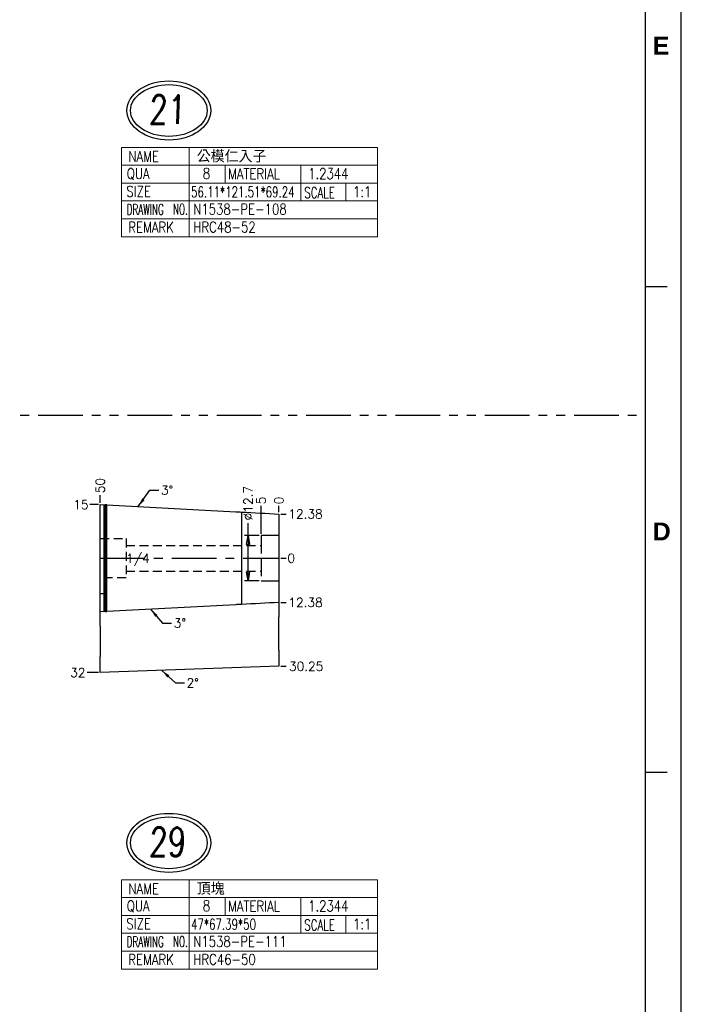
# Model space of a CAD drawing. Extents: x 2651 to 11825, y -3833 to 1075.
# Tile 417 of 656: x 4796 to 4981, y -3488 to -3213. Entities that reach past the tile are written whole.
import ezdxf
from ezdxf.enums import TextEntityAlignment as Align

# ---------------------------------------------------------------- set-up
doc = ezdxf.new("R2010")
doc.units = 0
doc.header["$LTSCALE"] = 10
for name, pattern in [('CENTER', [2, 1.25, -0.25, 0.25, -0.25]), ('DASHED', [0.75, 0.5, -0.25]), ('HIDDEN', [0.375, 0.25, -0.125]), ('PHANTOM', [2.5, 1.25, -0.25, 0.25, -0.25, 0.25, -0.25])]:
    doc.linetypes.add(name, pattern=pattern)
doc.layers.get('0').update_dxf_attribs({"linetype": 'CONTINUOUS'})
doc.layers.get('Defpoints').update_dxf_attribs({"linetype": 'CONTINUOUS'})
for name, color, linetype in [('111', 7, 'CONTINUOUS'), ('BOX', 4, 'CONTINUOUS'), ('CEN', 1, 'CENTER'), ('DIM', 3, 'CONTINUOUS'), ('DIM1', 3, 'CONTINUOUS'), ('DIVIDE', 5, 'PHANTOM'), ('HIDDEN', 6, 'HIDDEN'), ('TEXT', 4, 'CONTINUOUS')]:
    doc.layers.add(name, color=color, linetype=linetype)
doc.styles.add('china', font='txt')
doc.styles.add('romanc', font='romanc.shx')
doc.styles.add('ROMANS', font='romans.shx')
doc.styles.get("Standard").update_dxf_attribs({"font": 'romans.shx'})
doc.dimstyles.new('1-1', dxfattribs={"dimtxt": 2.5, "dimasz": 2.5, "dimexe": 1, "dimexo": 0.5, "dimtad": 0, "dimrnd": 1.38778e-17, "dimzin": 9, "dimdsep": 46, "dimtxsty": 'Standard', "dimblk": 'CLOSED', "dimcen": 0, "dimclrd": 3, "dimclre": 3, "dimclrt": 3, "dimazin": 2, "dimtfac": 0.75, "dimtofl": 0, "dimtmove": 0, "dimatfit": 3, "dimfxl": 0, "dimtolj": 1, "dimarcsym": 0})

# ---------------------------------------------------------------- blocks, each defined once
blk = doc.blocks.new('*D769')
at = {"layer": 'Defpoints', "color": 0}
for p in [(4868.07, -3363.36), (4868.07, -3363.36), (4870.07, -3363.36)]:
    blk.add_point(p, dxfattribs=at)
at = {"layer": 'DIM', "color": 3, "lineweight": -2}
blk.add_line((4868.57, -3363.36), (4870.07, -3363.36), dxfattribs=at)
at = {"layer": 'DIM', "color": 3, "insert": (4871.53, -3363.36), "char_height": 2.5, "attachment_point": 5}
blk.add_mtext('\\A1;0', dxfattribs=at)
blk = doc.blocks.new('_Closed')
at = {"color": 0, "linetype": 'ByBlock', "lineweight": -2}
for p, q in [((-1, 0.17), (0, 0)), ((-1, 0.17), (-1, -0.17)), ((0, 0), (-1, -0.17)), ((0, 0), (-1, 0))]:
    blk.add_line(p, q, dxfattribs=at)
blk = doc.blocks.new('*D770')
at = {"layer": 'Defpoints', "color": 0}
for p in [(4868.07, -3363.36), (4868.07, -3375.74), (4870.07, -3375.74)]:
    blk.add_point(p, dxfattribs=at)
at = {"layer": 'DIM', "color": 3, "lineweight": -2}
blk.add_line((4868.57, -3375.74), (4870.07, -3375.74), dxfattribs=at)
at = {"layer": 'DIM', "color": 3, "insert": (4875.52, -3375.74), "char_height": 2.5, "attachment_point": 5}
blk.add_mtext('\\A1;12.38', dxfattribs=at)
blk = doc.blocks.new('*D771')
at = {"layer": 'Defpoints', "color": 0}
for p in [(4868.07, -3350.98), (4870.07, -3350.98), (4868.07, -3363.36)]:
    blk.add_point(p, dxfattribs=at)
at = {"layer": 'DIM', "color": 3, "lineweight": -2}
blk.add_line((4868.57, -3350.98), (4870.07, -3350.98), dxfattribs=at)
at = {"layer": 'DIM', "color": 3, "insert": (4875.52, -3350.98), "char_height": 2.5, "attachment_point": 5}
blk.add_mtext('\\A1;12.38', dxfattribs=at)
blk = doc.blocks.new('*D772')
at = {"layer": 'Defpoints', "color": 0}
for p in [(4868.07, -3363.36), (4868.07, -3393.61), (4870.07, -3393.61)]:
    blk.add_point(p, dxfattribs=at)
at = {"layer": 'DIM', "color": 3, "lineweight": -2}
blk.add_line((4868.57, -3393.61), (4870.07, -3393.61), dxfattribs=at)
at = {"layer": 'DIM', "color": 3, "insert": (4875.7, -3393.61), "char_height": 2.5, "attachment_point": 5}
blk.add_mtext('\\A1;30.25', dxfattribs=at)
blk = doc.blocks.new('*D773')
at = {"layer": 'Defpoints', "color": 0}
for p in [(4868.07, -3348.66), (4868.07, -3350.98), (4868.07, -3363.36)]:
    blk.add_point(p, dxfattribs=at)
at = {"layer": 'DIM', "color": 3, "lineweight": -2}
blk.add_line((4868.07, -3350.48), (4868.07, -3348.66), dxfattribs=at)
at = {"layer": 'DIM', "color": 3, "insert": (4868.07, -3347.2), "char_height": 2.5, "attachment_point": 5, "rotation": 90}
blk.add_mtext('\\A1;0', dxfattribs=at)
blk = doc.blocks.new('*D774')
at = {"layer": 'Defpoints', "color": 0}
for p in [(4863.07, -3348.66), (4863.07, -3357.01), (4868.07, -3363.36)]:
    blk.add_point(p, dxfattribs=at)
at = {"layer": 'DIM', "color": 3, "lineweight": -2}
blk.add_line((4863.07, -3356.51), (4863.07, -3348.66), dxfattribs=at)
at = {"layer": 'DIM', "color": 3, "insert": (4863.07, -3347.2), "char_height": 2.5, "attachment_point": 5, "rotation": 90}
blk.add_mtext('\\A1;5', dxfattribs=at)
blk = doc.blocks.new('*D775')
at = {"layer": 'Defpoints', "color": 0}
for p in [(4818.07, -3345.66), (4818.07, -3348.36), (4868.07, -3363.36)]:
    blk.add_point(p, dxfattribs=at)
at = {"layer": 'DIM', "color": 3, "lineweight": -2}
blk.add_line((4818.07, -3347.86), (4818.07, -3345.66), dxfattribs=at)
at = {"layer": 'DIM', "color": 3, "insert": (4818.07, -3343.01), "char_height": 2.5, "attachment_point": 5, "rotation": 90}
blk.add_mtext('\\A1;50', dxfattribs=at)
blk = doc.blocks.new('*D776')
at = {"layer": 'Defpoints', "color": 0}
for p in [(4868.07, -3363.36), (4814.46, -3395.36), (4818.07, -3395.36)]:
    blk.add_point(p, dxfattribs=at)
at = {"layer": 'DIM', "color": 3, "lineweight": -2}
blk.add_line((4817.57, -3395.36), (4814.46, -3395.36), dxfattribs=at)
at = {"layer": 'DIM', "color": 3, "insert": (4811.81, -3395.36), "char_height": 2.5, "attachment_point": 5}
blk.add_mtext('\\A1;32', dxfattribs=at)
blk = doc.blocks.new('*D777')
at = {"layer": 'Defpoints', "color": 0}
for p in [(4815.12, -3348.36), (4818.07, -3348.36), (4868.07, -3363.36)]:
    blk.add_point(p, dxfattribs=at)
at = {"layer": 'DIM', "color": 3, "lineweight": -2}
blk.add_line((4817.57, -3348.36), (4815.12, -3348.36), dxfattribs=at)
at = {"layer": 'DIM', "color": 3, "insert": (4812.65, -3348.36), "char_height": 2.5, "attachment_point": 5}
blk.add_mtext('\\A1;15', dxfattribs=at)
blk = doc.blocks.new('*D778')
at = {"layer": 'Defpoints', "color": 0}
for p in [(4863.07, -3357.01), (4859.46, -3369.71), (4863.07, -3369.71)]:
    blk.add_point(p, dxfattribs=at)
at = {"layer": 'DIM', "color": 3, "lineweight": -2}
for p, q in [((4859.46, -3357.01), (4859.46, -3353.51)), ((4862.57, -3357.01), (4858.46, -3357.01)), ((4859.46, -3367.21), (4859.46, -3359.51)), ((4862.57, -3369.71), (4858.46, -3369.71))]:
    blk.add_line(p, q, dxfattribs=at)
at = {"layer": 'DIM', "color": 3, "lineweight": -2, "xscale": 2.5, "yscale": 2.5, "zscale": 2.5}
for p, rotation in [((4859.46, -3357.01), 90), ((4859.46, -3369.71), 270)]:
    blk.add_blockref('_Closed', p, dxfattribs=dict(at, rotation=rotation))
at = {"layer": 'DIM', "color": 3, "insert": (4859.46, -3347.94), "char_height": 2.5, "attachment_point": 5, "rotation": 90}
blk.add_mtext('\\A1;%%c12.7', dxfattribs=at)
blk = doc.blocks.new('dg')
at = {"color": 4}
for p, q in [((1136, 546), (1130, 546)), ((1136, 410), (1130, 410))]:
    blk.add_line(p, q, dxfattribs=at)
at = {"layer": 'BOX', "color": 3}
for points in [[(0, 0), (1140, 0), (1140, 820), (0, 820)], [(10, 10), (1130, 10), (1130, 810), (10, 810)]]:
    blk.add_lwpolyline(points, close=True, dxfattribs=at)
at = {"color": 4, "char_height": 5, "attachment_point": 1}
for s, insert in [('{\\fArial|b1|i0|c0|p34;\\C6;E}', (1132, 616)), ('{\\fArial|b1|i0|c0|p34;\\C6;D}', (1132, 480))]:
    blk.add_mtext_dynamic_manual_height_columns(s, width=6, gutter_width=12.5, heights=[0], dxfattribs=dict(at, insert=insert))

msp = doc.modelspace()

# ---------------------------------------------------------------- linework, layer by layer
at = {"lineweight": 0}
for p, q in [((4895.684, -3248.358), (4823.985, -3248.358)), ((4823.985, -3248.358), (4823.985, -3273.358)), ((4842.982, -3248.358), (4842.982, -3273.358)), ((4895.684, -3248.358), (4895.684, -3273.358)), ((4895.684, -3253.358), (4823.985, -3253.358)), ((4853.075, -3253.358), (4853.075, -3258.358)), ((4874.254, -3253.358), (4874.254, -3263.358)), ((4895.684, -3258.358), (4823.985, -3258.358)), ((4886.768, -3258.358), (4886.768, -3263.358)), ((4895.684, -3263.358), (4823.985, -3263.358)), ((4895.684, -3268.358), (4823.985, -3268.358)), ((4895.684, -3273.358), (4823.985, -3273.358)), ((4895.684, -3453.358), (4823.985, -3453.358)), ((4823.985, -3453.358), (4823.985, -3478.358)), ((4842.982, -3453.358), (4842.982, -3478.358)), ((4895.684, -3453.358), (4895.684, -3478.358)), ((4895.684, -3458.358), (4823.985, -3458.358)), ((4853.075, -3458.358), (4853.075, -3463.358)), ((4874.254, -3458.358), (4874.254, -3468.358)), ((4895.684, -3463.358), (4823.985, -3463.358)), ((4886.768, -3463.358), (4886.768, -3468.358)), ((4895.684, -3468.358), (4823.985, -3468.358)), ((4895.684, -3473.358), (4823.985, -3473.358)), ((4895.684, -3478.358), (4823.985, -3478.358))]:
    msp.add_line(p, q, dxfattribs=at)
at = {"layer": '111', "color": 7, "linetype": 'Continuous'}
for p, q in [((4818.072, -3360.358), (4818.072, -3348.358)), ((4818.072, -3348.358), (4819.108, -3348.412)), ((4819.497, -3348.433), (4819.497, -3372.999)), ((4819.885, -3348.453), (4856.027, -3350.347)), ((4857.582, -3350.429), (4857.582, -3372.662)), ((4868.072, -3350.978), (4868.072, -3372.746)), ((4818.072, -3360.358), (4818.092, -3360.358)), ((4818.092, -3366.358), (4818.092, -3360.358)), ((4818.092, -3366.358), (4818.072, -3366.358)), ((4818.072, -3373.256), (4818.072, -3366.358)), ((4818.072, -3373.256), (4819.108, -3373.256)), ((4818.072, -3378.358), (4818.072, -3373.256)), ((4819.497, -3372.999), (4819.497, -3378.283)), ((4857.582, -3372.662), (4857.582, -3376.287)), ((4868.072, -3372.746), (4868.072, -3375.738)), ((4868.072, -3375.738), (4868.072, -3379.736)), ((4819.108, -3378.304), (4818.072, -3378.358)), ((4818.072, -3382.356), (4818.072, -3378.358)), ((4856.027, -3376.369), (4819.885, -3378.263)), ((4868.072, -3389.115), (4868.072, -3379.736)), ((4818.072, -3382.356), (4818.072, -3390.861)), ((4868.072, -3389.115), (4868.072, -3393.612)), ((4818.072, -3395.358), (4818.072, -3390.861)), ((4868.072, -3393.612), (4818.072, -3395.358))]:
    msp.add_line(p, q, dxfattribs=at)
at = {"layer": '111', "color": 253, "linetype": 'Continuous'}
for p, q in [((4819.108, -3348.412), (4819.108, -3373.256)), ((4819.885, -3372.94), (4819.885, -3348.453)), ((4819.108, -3373.256), (4819.108, -3378.304)), ((4819.885, -3378.263), (4819.885, -3372.94))]:
    msp.add_line(p, q, dxfattribs=at)
at = {"layer": '111', "color": 6, "linetype": 'DASHED'}
for p, q in [((4863.072, -3357.008), (4863.072, -3363.358)), ((4868.072, -3357.008), (4863.072, -3357.008)), ((4863.072, -3363.358), (4863.072, -3369.708)), ((4863.072, -3369.708), (4868.072, -3369.708))]:
    msp.add_line(p, q, dxfattribs=at)
at = {"layer": '111', "color": 253, "linetype": 'Continuous'}
msp.add_ellipse((4819.885, -3372.999), major_axis=(0.389, 0), ratio=0.1527778, start_param=1.5707963, end_param=3.1415927, dxfattribs=at)
at = {"layer": '111', "color": 7, "linetype": 'Continuous'}
for points, knots in [([(4819.108, -3348.412), (4819.144, -3348.414), (4819.181, -3348.416), (4819.216, -3348.418), (4819.258, -3348.42), (4819.298, -3348.422), (4819.333, -3348.424), (4819.369, -3348.426), (4819.401, -3348.428), (4819.426, -3348.429), (4819.451, -3348.43), (4819.47, -3348.431), (4819.482, -3348.432), (4819.492, -3348.432), (4819.497, -3348.433)], [0, 0, 0, 0, 0.1787828, 0.1787828, 0.1787828, 0.3935233, 0.3935233, 0.3935233, 0.6086847, 0.6086847, 0.6086847, 0.8241357, 0.8241357, 1, 1, 1, 1]), ([(4819.885, -3348.453), (4819.842, -3348.451), (4819.798, -3348.448), (4819.757, -3348.446), (4819.716, -3348.444), (4819.677, -3348.442), (4819.643, -3348.44), (4819.609, -3348.438), (4819.579, -3348.437), (4819.556, -3348.436), (4819.533, -3348.435), (4819.516, -3348.434), (4819.506, -3348.433), (4819.501, -3348.433), (4819.497, -3348.433)], [0, 0, 0, 0, 0.2145944, 0.2145944, 0.2145944, 0.4294844, 0.4294844, 0.4294844, 0.6447766, 0.6447766, 0.6447766, 0.8602968, 0.8602968, 1, 1, 1, 1]), ([(4856.027, -3350.347), (4856.439, -3350.369), (4856.84, -3350.39), (4857.413, -3350.42), (4857.586, -3350.429), (4857.579, -3350.428)], [0, 0, 0, 0, 0.5, 0.5, 1, 1, 1, 1]), ([(4819.497, -3373.193), (4819.497, -3373.198), (4819.494, -3373.202), (4819.492, -3373.206), (4819.489, -3373.21), (4819.478, -3373.215), (4819.459, -3373.221), (4819.441, -3373.228), (4819.415, -3373.233), (4819.384, -3373.238), (4819.354, -3373.243), (4819.317, -3373.247), (4819.278, -3373.25), (4819.239, -3373.253), (4819.196, -3373.255), (4819.153, -3373.256), (4819.138, -3373.256), (4819.123, -3373.256), (4819.108, -3373.256)], [0, 0, 0, 0, 0.0679176, 0.0679176, 0.0679176, 0.2826649, 0.2826649, 0.2826649, 0.4974124, 0.4974124, 0.4974124, 0.7121585, 0.7121585, 0.7121585, 0.9269024, 0.9269024, 0.9269024, 1, 1, 1, 1]), ([(4857.584, -3376.287), (4857.579, -3376.287), (4857.426, -3376.296), (4856.853, -3376.325), (4856.445, -3376.347), (4856.027, -3376.369)], [0, 0, 0, 0, 0.5, 0.5, 1, 1, 1, 1]), ([(4819.497, -3378.283), (4819.469, -3378.285), (4819.452, -3378.286), (4819.426, -3378.287), (4819.393, -3378.289), (4819.362, -3378.29), (4819.324, -3378.292), (4819.283, -3378.294), (4819.245, -3378.296), (4819.203, -3378.299), (4819.161, -3378.301), (4819.143, -3378.302), (4819.126, -3378.303), (4819.108, -3378.304)], [0, 0, 0, 0, 0.2495791, 0.490529, 0.490529, 0.490529, 0.7136549, 0.7136549, 0.7136549, 0.9173584, 0.9173584, 0.9173584, 1, 1, 1, 1]), ([(4819.497, -3378.283), (4819.515, -3378.282), (4819.536, -3378.281), (4819.556, -3378.28), (4819.585, -3378.279), (4819.619, -3378.277), (4819.651, -3378.275), (4819.69, -3378.273), (4819.731, -3378.271), (4819.77, -3378.269), (4819.812, -3378.267), (4819.854, -3378.265), (4819.865, -3378.264), (4819.875, -3378.263), (4819.885, -3378.263)], [0, 0, 0, 0, 0.2954195, 0.2954195, 0.5285938, 0.5285938, 0.5285938, 0.7471321, 0.7471321, 0.7471321, 0.9507537, 0.9507537, 0.9507537, 1, 1, 1, 1])]:
    msp.add_open_spline(points, degree=3, knots=knots, dxfattribs=at)
for points in [[(4857.582, -3350.429), (4861.078, -3350.612), (4864.575, -3350.795), (4868.072, -3350.978)], [(4868.072, -3375.738), (4864.575, -3375.921), (4861.078, -3376.104), (4857.582, -3376.287)]]:
    msp.add_open_spline(points, degree=3, dxfattribs=at)
at = {"layer": '111', "color": 6, "linetype": 'DASHED'}
msp.add_open_spline([(4819.497, -3373.089), (4819.497, -3373.125), (4819.497, -3373.161), (4819.497, -3373.197)], degree=3, dxfattribs=at)
at = {"layer": 'CEN'}
msp.add_line((4818.092, -3363.358), (4868.072, -3363.358), dxfattribs=at)
at = {"layer": 'DIM1'}
for centre, major_axis, ratio in [((4837.27, -3238.037), (11.718, 0), 0.7055426), ((4837.27, -3238.037), (-10.721, 0), 0.6758257), ((4837.27, -3443.037), (11.718, 0), 0.7055426), ((4837.27, -3443.037), (-10.721, 0), 0.6758257)]:
    msp.add_ellipse(centre, major_axis=major_axis, ratio=ratio, dxfattribs=at)
at = {"layer": 'DIVIDE', "color": 4}
msp.add_line((4550.684, -3323.358), (4970.684, -3323.358), dxfattribs=at)
at = {"layer": 'HIDDEN'}
for p, q in [((4825.292, -3359.758), (4863.072, -3359.758)), ((4825.292, -3366.958), (4863.072, -3366.958))]:
    msp.add_line(p, q, dxfattribs=at)
msp.add_lwpolyline([(4818.092, -3357.858), (4825.292, -3357.858), (4825.292, -3368.858), (4818.092, -3368.858)], dxfattribs=at)

# ---------------------------------------------------------------- block references
at = {"layer": 'DIM'}
msp.add_blockref('dg', (3840.684, -3833.358), dxfattribs=at)

# ---------------------------------------------------------------- texts
at = {"style": 'ROMANS', "oblique": 2, "width": 0.75}
for s, p in [('21', (4831.691, -3241.777)), ('29', (4831.691, -3446.777))]:
    msp.add_text(s, height=8, dxfattribs=at).set_placement(p)
at = {"color": 6, "style": 'china'}
for s, p in [('公模仁入子', (4845.083, -3252.257)), ('頂塊', (4845.083, -3457.257))]:
    msp.add_text(s, height=3, dxfattribs=at).set_placement(p)
at = {"color": 6, "linetype": 'Continuous', "lineweight": 0, "style": 'romanc'}
for s, height, width, p in [('8', 3.06, 0.8, (4846.758, -3257.194)), ('1.2344', 3, 0.8, (4876.254, -3257.204)), ('56.11*121.51*69.24', 3, 0.7, (4843.49, -3262.33)), ('1:1', 3, 0.8, (4888.809, -3262.282)), ('N1538-PE-108', 3, 0.8, (4844.118, -3267.148)), ('HRC48-52', 3, 0.8, (4844.118, -3272.148)), ('8', 3.06, 0.8, (4846.758, -3462.194)), ('1.2344', 3, 0.8, (4876.254, -3462.204)), ('47*67.39*50', 3, 0.7, (4843.49, -3467.33)), ('1:1', 3, 0.8, (4888.809, -3467.282)), ('N1538-PE-111', 3, 0.8, (4844.118, -3472.148)), ('HRC46-50', 3, 0.8, (4844.118, -3477.148))]:
    msp.add_text(s, height=height, dxfattribs=dict(at, width=width)).set_placement(p)
at = {"color": 7, "lineweight": 0, "ltscale": 2, "style": 'romanc'}
for s, width, p in [('MATERIAL', 0.8, (4853.867, -3257.271)), ('SCALE', 0.7, (4875.182, -3262.528)), ('MATERIAL', 0.8, (4853.867, -3462.271)), ('SCALE', 0.7, (4875.182, -3467.528))]:
    msp.add_text(s, height=3, dxfattribs=dict(at, width=width)).set_placement(p)
for tag, text, width, p in [('NAME', '', 0.8, (4830.255, -3250.91)), ('QUA', '1', 0.8, (4828.702, -3255.832)), ('SIZE', '', 0.8, (4828.81, -3260.696)), ('DRAWING', '', 0.6, (4830.663, -3265.723)), ('NO.', '', 0.6, (4840.507, -3265.65)), ('REMARK', '', 0.8, (4832.301, -3270.723)), ('NAME', '', 0.8, (4830.255, -3455.91)), ('QUA', '1', 0.8, (4828.702, -3460.832)), ('SIZE', '', 0.8, (4828.81, -3465.696)), ('DRAWING', '', 0.6, (4830.663, -3470.723)), ('NO.', '', 0.6, (4840.507, -3470.65)), ('REMARK', '', 0.8, (4832.301, -3475.723))]:
    msp.add_attdef(tag, text=text, height=3, dxfattribs=dict(at, width=width)).set_placement(p, align=Align.MIDDLE)
at = {"layer": 'DIM', "color": 3, "char_height": 2.5, "attachment_point": 4}
for s, insert in [('\\A1;3%%d', (4835.071, -3344.311)), ('\\A1;3%%d', (4838.656, -3381.522)), ('\\A1;2%%d', (4842.236, -3398.264))]:
    msp.add_mtext(s, dxfattribs=dict(at, insert=insert))
at = {"layer": 'TEXT'}
msp.add_text('1/4', height=2.5, dxfattribs=at).set_placement((4825.292, -3363.358), align=Align.MIDDLE_LEFT)

# ---------------------------------------------------------------- dimensions: what is measured, and where the dimension line sits
at = {"layer": 'DIM'}
for feature_location, offset, dtype, origin, picture, middle in [((4818.072, -3348.358), (0, 2.702), 1, (4868.072, -3363.358), '*D775', (4818.072, -3343.007)), ((4818.072, -3348.358), (-2.956, 0), 0, (4868.072, -3363.358), '*D777', (4812.646, -3348.358)), ((4863.072, -3357.008), (0, 8.352), 1, (4868.072, -3363.358), '*D774', (4863.072, -3347.198)), ((4868.071862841, -3350.978340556), (0, 2.322454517), 1, (4868.071862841, -3363.357951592), '*D773', (4868.071862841, -3347.197552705)), ((4868.072, -3350.978), (2, 0), 0, (4868.072, -3363.358), '*D771', (4875.518, -3350.978)), ((4868.071862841, -3363.357951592), (2, 0), 0, (4868.071862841, -3363.357951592), '*D769', (4871.530196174, -3363.357951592)), ((4818.072, -3395.358), (-3.611, 0), 0, (4868.072, -3363.358), '*D776', (4811.812, -3395.358)), ((4868.072, -3375.738), (2, 0), 0, (4868.072, -3363.358), '*D770', (4875.518, -3375.738)), ((4868.072, -3393.612), (2, 0), 0, (4868.072, -3363.358), '*D772', (4875.697, -3393.612))]:
    dim = msp.add_ordinate_dim(feature_location=feature_location, offset=offset, dtype=dtype, origin=origin, dimstyle='1-1', dxfattribs=at)
    dim.commit()
    dim.dimension.update_dxf_attribs({"geometry": picture, "text_midpoint": middle})
dim = msp.add_linear_dim(base=(4859.463, -3369.708), p1=(4863.072, -3357.008), p2=(4863.072, -3369.708), angle=90, text='%%c<>', dimstyle='1-1', dxfattribs=at)
dim.commit()
dim.dimension.update_dxf_attribs({"geometry": '*D778', "text_midpoint": (4859.463, -3347.942), "dimtype": 160})

# ---------------------------------------------------------------- leaders
at = {"layer": 'DIM', "annotation_type": 0, "has_hookline": 1, "hookline_direction": 0, "text_width": 2.619}
for points in [[(4828.701, -3348.915), (4831.946, -3344.311), (4834.446, -3344.311)], [(4832.143, -3377.621), (4835.531, -3381.522), (4838.031, -3381.522)], [(4835.294, -3394.757), (4839.111, -3398.264), (4841.611, -3398.264)]]:
    msp.add_leader(points, dimstyle='1-1', dxfattribs=at)

doc.saveas('drawing.dxf')
